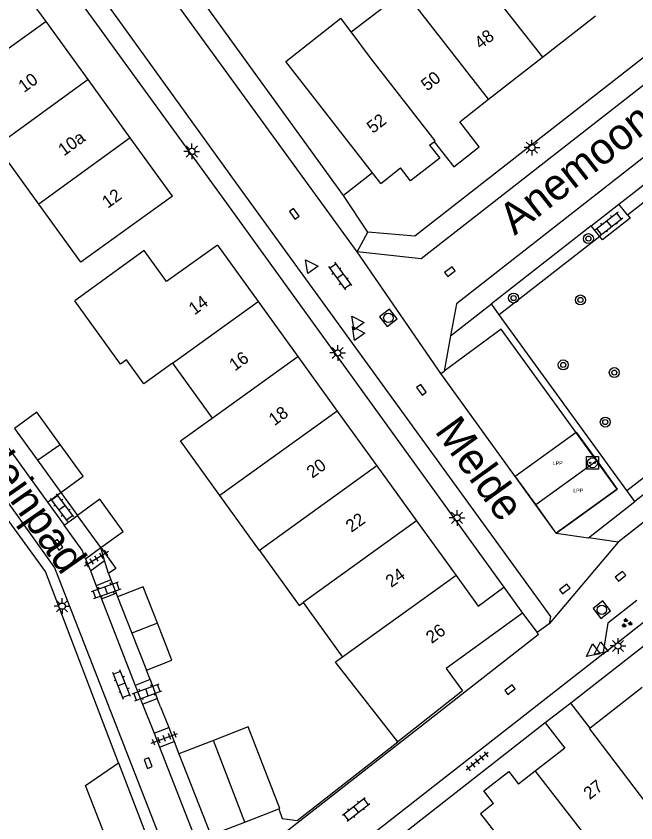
# Model space of a CAD drawing. Extents: x 136000 to 141014, y 402000 to 403500.
# Drawn here: x 137343.4 to 137392.9, y 402165.7 to 402230.1 of the extents above; entities that cross this region are included whole.
import ezdxf

# ---------------------------------------------------------------- set-up
doc = ezdxf.new("R2010")
doc.units = 0
for name, color, linetype in [('bp-grn-parkeervak', 7, 'Continuous'), ('gg-afsc-erfafscheiding', 7, 'Continuous'), ('gg-afsc-muur', 7, 'Continuous'), ('gg-anno-huisnummerreeks BGT', 7, 'Continuous'), ('gg-anno-openbare ruimte label', 7, 'Continuous'), ('gg-bbg-bijgebouw', 7, 'Continuous'), ('gg-bbg-gedigitaliseerde bebouwing', 7, 'Continuous'), ('gg-bbg-hoofdgebouw', 7, 'Continuous'), ('gg-bbg-tussenscheiding', 7, 'Continuous'), ('gg-knt-verharding', 7, 'Continuous'), ('gg-knt-verharding nz', 7, 'Continuous'), ('gt-grn-groengrens', 7, 'Continuous'), ('gt-grn-weggrens', 7, 'Continuous'), ('gt-symb-boom', 7, 'Continuous'), ('gt-symb-groenvak', 7, 'Continuous'), ('gt-symb-klinker verharding', 7, 'Continuous'), ('gt-symb-kolk', 7, 'Continuous'), ('gt-symb-laadpunt elektrisch vervoer', 7, 'Continuous'), ('gt-symb-lichtmast', 7, 'Continuous'), ('gt-symb-rioolschacht', 7, 'Continuous'), ('gt-symb-tegel verharding', 7, 'Continuous'), ('gt-symb-waterafsluiter', 7, 'Continuous'), ('kenmerkpunt laadpunt parkeerplaats', 7, 'Continuous')]:
    doc.layers.add(name, color=color, linetype=linetype)

# ---------------------------------------------------------------- blocks, each defined once
blk = doc.blocks.new('gt0-BOOM')
at = {"layer": 'gt-symb-boom'}
for radius in [0.4, 0.2]:
    blk.add_circle((0, 0), radius, dxfattribs=at)
blk = doc.blocks.new('gt0-GRVAK')
at = {"layer": 'gt-symb-groenvak'}
for p, q in [((-0.11, 0.189), (-0.228, 0.24)), ((-0.182, 0.153), (0.088, 0.153)), ((-0.091, 0.211), (-0.156, 0.322)), ((-0.047, 0.214), (-0.047, 0.393)), ((-0.004, 0.211), (0.061, 0.322)), ((0.015, 0.189), (0.133, 0.24)), ((0.262, -0.052), (0.197, 0.059)), ((0.305, -0.049), (0.305, 0.13)), ((0.349, -0.052), (0.414, 0.059)), ((-0.245, -0.228), (-0.363, -0.177)), ((-0.318, -0.264), (-0.047, -0.264)), ((-0.226, -0.206), (-0.291, -0.095)), ((-0.183, -0.203), (-0.183, -0.024)), ((-0.139, -0.206), (-0.074, -0.095)), ((-0.12, -0.228), (-0.002, -0.177)), ((0.243, -0.074), (0.125, -0.023)), ((0.17, -0.11), (0.441, -0.11)), ((0.368, -0.074), (0.486, -0.023))]:
    blk.add_line(p, q, dxfattribs=at)
blk = doc.blocks.new('gt0-RS')
at = {"layer": 'gt-symb-rioolschacht'}
blk.add_lwpolyline([(-0.5, -0.5), (0.5, -0.5), (0.5, 0.5), (-0.5, 0.5)], close=True, dxfattribs=at)
blk.add_circle((0, 0), 0.375, dxfattribs=at)
blk = doc.blocks.new('gt0-KOLK')
at = {"layer": 'gt-symb-kolk'}
blk.add_lwpolyline([(0, 0), (0.375, 0), (0.375, 0.4), (-0.375, 0.4), (-0.375, 0), (0, 0)], dxfattribs=at)
blk = doc.blocks.new('gt0-KL1')
at = {"layer": 'gt-symb-klinker verharding'}
for p, q in [((-1.15, 0.3), (1.15, 0.3)), ((-1, -0.3), (-1, 0.3)), ((-0.5, 0.3), (-0.5, 0.45)), ((0, -0.3), (0, 0.3)), ((0.5, 0.3), (0.5, 0.45)), ((1, -0.3), (1, 0.3)), ((-1.15, -0.3), (1.15, -0.3)), ((-0.5, -0.45), (-0.5, -0.3)), ((0.5, -0.45), (0.5, -0.3))]:
    blk.add_line(p, q, dxfattribs=at)
blk = doc.blocks.new('gt0-LMAST')
at = {"layer": 'gt-symb-lichtmast'}
for p, q in [((-0.182, 0.173), (-0.447, 0.438)), ((-0.005, 0.246), (-0.005, 0.621)), ((0.172, 0.173), (0.437, 0.438)), ((-0.255, -0.004), (-0.63, -0.004)), ((-0.182, -0.181), (-0.447, -0.446)), ((-0.005, -0.254), (-0.005, -0.629)), ((0.437, -0.446), (0.172, -0.181)), ((0.245, -0.004), (0.62, -0.004))]:
    blk.add_line(p, q, dxfattribs=at)
blk.add_circle((-0.005, -0.004), 0.25, dxfattribs=at)
blk = doc.blocks.new('gt0-LEV')
at = {"layer": 'gt-symb-laadpunt elektrisch vervoer'}
blk.add_lwpolyline([(-0.486, 0.501), (0.486, 0.501), (0.486, -0.499), (-0.486, -0.499)], close=True, dxfattribs=at)
for centre, radius in [((0, 0), 0.393), ((-0.186, 0), 0.0566), ((0.186, 0), 0.0566)]:
    blk.add_circle(centre, radius, dxfattribs=at)
blk = doc.blocks.new('gt0-WAFSL')
at = {"layer": 'gt-symb-waterafsluiter'}
for p, q in [((-0.5, -0.333), (0, 0.667)), ((0, 0.667), (0.5, -0.333)), ((0.5, -0.333), (-0.5, -0.333))]:
    blk.add_line(p, q, dxfattribs=at)
blk = doc.blocks.new('gt0-TEG1')
at = {"layer": 'gt-symb-tegel verharding'}
for p, q in [((-1.125, 0), (1.125, 0)), ((-0.9, -0.25), (-0.9, 0.25)), ((-0.45, -0.25), (-0.45, 0.25)), ((0, -0.25), (0, 0.25)), ((0.45, -0.25), (0.45, 0.25)), ((0.9, -0.25), (0.9, 0.25))]:
    blk.add_line(p, q, dxfattribs=at)

msp = doc.modelspace()

# ---------------------------------------------------------------- linework, layer by layer
at = {"layer": 'bp-grn-parkeervak'}
msp.add_line((137384.883, 402191.092), (137389.741, 402194.61), dxfattribs=at)
for points in [[(137384.883, 402191.092), (137383.246, 402193.363), (137388.112, 402196.87), (137389.741, 402194.61)], [(137389.741, 402194.61), (137391.386, 402192.327), (137386.52, 402188.82), (137384.883, 402191.092)]]:
    msp.add_lwpolyline(points, dxfattribs=at)
at = {"layer": 'gg-afsc-erfafscheiding'}
for p, q in [((137346.98, 402192.06), (137348.31, 402190.23)), ((137350.478, 402186.617), (137350.18, 402187.66)), ((137350.774, 402185.581), (137350.478, 402186.617)), ((137350.774, 402185.581), (137350.972, 402185.078)), ((137350.972, 402185.078), (137351.387, 402184.027)), ((137351.387, 402184.027), (137351.5, 402183.74)), ((137354.1, 402177.124), (137353.81, 402177.87)), ((137354.1, 402177.124), (137354.68, 402175.633)), ((137354.944, 402174.954), (137354.68, 402175.633)), ((137354.944, 402174.954), (137355.588, 402173.304)), ((137355.588, 402173.304), (137356.025, 402172.186)), ((137356.025, 402172.186), (137356.41, 402171.2))]:
    msp.add_line(p, q, dxfattribs=at)
msp.add_lwpolyline([(137351.58, 402170.48), (137345.746, 402185.748), (137320.789, 402220.092)], dxfattribs=at)
at = {"layer": 'gg-afsc-muur'}
for p, q in [((137369.525, 402215.76), (137357.885, 402231.859)), ((137371.856, 402217.563), (137369.525, 402215.76)), ((137350.18, 402187.66), (137351.376, 402185.983)), ((137351.376, 402185.983), (137350.774, 402185.581))]:
    msp.add_line(p, q, dxfattribs=at)
msp.add_lwpolyline([(137364.371, 402166.806), (137364.642, 402166.035), (137365.845, 402165.895), (137373.862, 402172.172)], dxfattribs=at)
at = {"layer": 'gg-bbg-bijgebouw'}
for p, q in [((137343.28, 402197.15), (137345.113, 402194.629)), ((137345.113, 402194.629), (137346.98, 402192.06)), ((137350.18, 402187.66), (137348.31, 402190.23)), ((137351.5, 402183.74), (137352.644, 402180.832)), ((137352.644, 402180.832), (137353.81, 402177.87)), ((137359.151, 402172.273), (137356.41, 402171.2)), ((137356.41, 402171.2), (137358.95, 402164.71)), ((137351.58, 402170.48), (137354.16, 402163.82)), ((137361.665, 402165.76), (137364.371, 402166.806)), ((137358.95, 402164.71), (137361.665, 402165.76))]:
    msp.add_line(p, q, dxfattribs=at)
for points in [[(137346.916, 402195.892), (137345.06, 402198.45), (137343.28, 402197.15)], [(137346.98, 402192.06), (137348.76, 402193.35), (137346.916, 402195.892)], [(137350.18, 402187.66), (137351.96, 402188.95), (137350.08, 402191.52), (137348.31, 402190.23)], [(137354.69, 402181.63), (137353.55, 402184.54), (137351.5, 402183.74)], [(137353.81, 402177.87), (137355.85, 402178.67), (137354.69, 402181.63)], [(137364.371, 402166.806), (137364.46, 402166.84), (137361.928, 402173.36), (137359.151, 402172.273)], [(137351.56, 402162), (137348.94, 402168.68), (137351.58, 402170.48)]]:
    msp.add_lwpolyline(points, dxfattribs=at)
at = {"layer": 'gg-bbg-gedigitaliseerde bebouwing'}
for p, q in [((137370.161, 402228.796), (137374.392, 402232.065)), ((137370.161, 402228.796), (137369.317, 402229.888)), ((137345.222, 402215.056), (137341.86, 402219.707)), ((137348.573, 402210.419), (137345.222, 402215.056)), ((137355.888, 402202.368), (137359.049, 402197.989)), ((137362.832, 402187.425), (137359.667, 402191.808)), ((137366.314, 402183.278), (137369.459, 402178.923)), ((137369.459, 402178.923), (137368.887, 402178.513))]:
    msp.add_line(p, q, dxfattribs=at)
for points in [[(137355.888, 402202.368), (137353.597, 402200.722), (137352.219, 402202.628), (137351.753, 402202.291), (137348.089, 402207.356)], [(137359.667, 402191.808), (137356.522, 402196.164), (137359.049, 402197.989)], [(137362.832, 402187.425), (137365.993, 402183.046), (137366.314, 402183.278)]]:
    msp.add_lwpolyline(points, dxfattribs=at)
at = {"layer": 'gg-bbg-hoofdgebouw'}
for p, q in [((137345.798, 402229.637), (137342.435, 402234.282)), ((137349.16, 402224.991), (137345.798, 402229.637)), ((137385.41, 402226.784), (137389.637, 402230.091)), ((137381.114, 402223.424), (137385.41, 402226.784)), ((137352.522, 402220.347), (137349.16, 402224.991)), ((137355.884, 402215.703), (137352.522, 402220.347)), ((137376.412, 402219.752), (137376.78, 402220.04)), ((137372.52, 402216.71), (137374.096, 402217.942)), ((137372.52, 402216.71), (137371.856, 402217.563)), ((137355.884, 402215.703), (137348.573, 402210.419)), ((137359.47, 402211.79), (137362.725, 402207.285)), ((137362.725, 402207.285), (137365.887, 402202.91)), ((137365.887, 402202.91), (137369.035, 402198.553)), ((137369.035, 402198.553), (137372.197, 402194.177)), ((137372.197, 402194.177), (137375.355, 402189.805)), ((137375.355, 402189.805), (137378.52, 402185.426)), ((137382.34, 402184.49), (137383.83, 402182.43)), ((137373.862, 402172.172), (137368.887, 402178.513)), ((137393.36, 402176.488), (137389.23, 402173.26)), ((137387.68, 402175.26), (137385.63, 402173.68)), ((137389.23, 402173.26), (137387.68, 402175.26)), ((137384.839, 402169.829), (137383.507, 402168.79))]:
    msp.add_line(p, q, dxfattribs=at)
for points in [[(137371.856, 402217.563), (137364.934, 402226.448), (137369.317, 402229.888)], [(137376.78, 402220.04), (137378.33, 402218.04), (137380.37, 402219.63), (137378.82, 402221.63), (137381.114, 402223.424)], [(137376.412, 402219.752), (137377.213, 402218.728), (137374.896, 402216.918), (137374.096, 402217.942)], [(137359.47, 402211.79), (137355.42, 402208.885), (137353.623, 402211.359), (137348.089, 402207.356)], [(137378.52, 402185.426), (137380.28, 402182.99), (137382.34, 402184.49)], [(137383.83, 402182.43), (137377.731, 402178.015), (137379.039, 402176.233), (137373.862, 402172.172)], [(137385.63, 402173.68), (137387.2, 402171.67), (137384.839, 402169.829)], [(137381.521, 402167.242), (137380.739, 402168.242), (137382.722, 402169.793), (137383.507, 402168.79)], [(137381.521, 402167.242), (137380.48, 402166.43), (137385.52, 402159.97), (137383.229, 402158.134)]]:
    msp.add_lwpolyline(points, dxfattribs=at)
at = {"layer": 'gg-bbg-tussenscheiding'}
for p, q in [((137378.67, 402235.372), (137385.41, 402226.784)), ((137381.114, 402223.424), (137374.392, 402232.065)), ((137345.798, 402229.637), (137338.501, 402224.355)), ((137349.16, 402224.991), (137341.86, 402219.707)), ((137352.522, 402220.347), (137345.222, 402215.056)), ((137355.888, 402202.368), (137362.725, 402207.285)), ((137359.049, 402197.989), (137365.887, 402202.91)), ((137369.035, 402198.553), (137359.667, 402191.808)), ((137345.113, 402194.629), (137346.916, 402195.892)), ((137372.197, 402194.177), (137362.832, 402187.425)), ((137375.355, 402189.805), (137366.314, 402183.278)), ((137378.52, 402185.426), (137369.459, 402178.923)), ((137354.69, 402181.63), (137352.644, 402180.832)), ((137361.665, 402165.76), (137359.151, 402172.273))]:
    msp.add_line(p, q, dxfattribs=at)
for points in [[(137376.78, 402220.04), (137376.86, 402220.11), (137371.686, 402226.724), (137370.161, 402228.796)], [(137389.23, 402173.26), (137389.172, 402173.214), (137394.23, 402166.54), (137394.28, 402166.58), (137396.013, 402164.363)], [(137384.839, 402169.829), (137390, 402163.18), (137390.06, 402163.22), (137391.93, 402160.846)]]:
    msp.add_lwpolyline(points, dxfattribs=at)
at = {"layer": 'gg-knt-verharding'}
for p, q in [((137391.52, 402215.051), (137420.58, 402237.77)), ((137346.44, 402186.13), (137319.373, 402223.951)), ((137371.48, 402212.823), (137369.525, 402215.76)), ((137389.308, 402213.322), (137391.52, 402215.051)), ((137392.2, 402214.209), (137391.52, 402215.051)), ((137389.308, 402213.322), (137381.343, 402207.094)), ((137389.988, 402212.48), (137389.308, 402213.322)), ((137378.089, 402204.55), (137381.343, 402207.094)), ((137378.089, 402204.55), (137377.57, 402201.74)), ((137401.406, 402198.079), (137392.791, 402191.339)), ((137341.406, 402197.521), (137345.917, 402191.29)), ((137345.917, 402191.29), (137346.98, 402192.06)), ((137345.917, 402191.29), (137347.244, 402189.458)), ((137389.087, 402188.441), (137392.791, 402191.339)), ((137347.244, 402189.458), (137348.31, 402190.23)), ((137405.889, 402189.494), (137387.68, 402175.26)), ((137386.52, 402188.82), (137389.087, 402188.441)), ((137348.958, 402186.776), (137350.18, 402187.66)), ((137348.958, 402186.776), (137349.343, 402185.796)), ((137349.343, 402185.796), (137350.478, 402186.617)), ((137346.44, 402186.13), (137356.77, 402159.7)), ((137349.343, 402185.796), (137349.804, 402184.62)), ((137350.972, 402185.078), (137349.804, 402184.62)), ((137349.804, 402184.62), (137350.216, 402183.568)), ((137350.216, 402183.568), (137351.387, 402184.027)), ((137350.216, 402183.568), (137352.924, 402176.663)), ((137383.83, 402182.43), (137384.99, 402180.89)), ((137390.24, 402179.17), (137393.995, 402182.107)), ((137390.24, 402179.17), (137362.21, 402157.277)), ((137354.1, 402177.124), (137352.924, 402176.663)), ((137352.924, 402176.663), (137353.508, 402175.174)), ((137353.508, 402175.174), (137354.68, 402175.633)), ((137353.508, 402175.174), (137354.421, 402172.846)), ((137385.63, 402173.68), (137362.771, 402155.805)), ((137354.421, 402172.846), (137355.588, 402173.304)), ((137354.421, 402172.846), (137354.859, 402171.729)), ((137354.859, 402171.729), (137356.025, 402172.186)), ((137354.859, 402171.729), (137359.25, 402160.53))]:
    msp.add_line(p, q, dxfattribs=at)
for points in [[(137331.984, 402255.248), (137331.375, 402254.82), (137359.654, 402215.917), (137382.34, 402184.49)], [(137412.27, 402241.43), (137375.22, 402212.5), (137371.48, 402212.823)], [(137392.2, 402214.209), (137392.427, 402213.928), (137390.207, 402212.209), (137389.988, 402212.48)], [(137386.52, 402188.82), (137391.386, 402192.327), (137382.128, 402205.078), (137377.57, 402201.74)], [(137348.958, 402186.776), (137348.69, 402187.46), (137347.244, 402189.458)], [(137392.947, 402183.448), (137390.62, 402181.63), (137390.24, 402179.17)], [(137384.99, 402180.89), (137385.08, 402180.71), (137360.566, 402161.558)]]:
    msp.add_lwpolyline(points, dxfattribs=at)
at = {"layer": 'gg-knt-verharding nz'}
for p, q in [((137445.078, 402230.054), (137391.46, 402188.09)), ((137377.3, 402201.55), (137377.57, 402201.74)), ((137386.52, 402188.82), (137377.3, 402201.55)), ((137391.46, 402188.09), (137389.087, 402188.441)), ((137385.96, 402181.58), (137384.99, 402180.89))]:
    msp.add_line(p, q, dxfattribs=at)
for points in [[(137339.889, 402258.769), (137333.749, 402254.449), (137360.957, 402216.761), (137386.05, 402182.15), (137385.96, 402181.58)], [(137370.63, 402211.25), (137341.784, 402250.911), (137342.499, 402255.074)], [(137413.33, 402240.06), (137375.74, 402210.69), (137370.63, 402211.25)], [(137420.85, 402240.2), (137378.56, 402207.1), (137378.089, 402204.55)]]:
    msp.add_lwpolyline(points, dxfattribs=at)
at = {"layer": 'gt-grn-groengrens'}
for p, q in [((137392.2, 402214.209), (137421.353, 402237.001)), ((137389.988, 402212.48), (137381.972, 402206.228)), ((137381.972, 402206.228), (137381.343, 402207.094)), ((137392.152, 402192.219), (137381.972, 402206.228)), ((137392.152, 402192.219), (137400.728, 402198.929)), ((137392.791, 402191.339), (137392.152, 402192.219))]:
    msp.add_line(p, q, dxfattribs=at)
at = {"layer": 'gt-grn-weggrens'}
for p, q in [((137370.63, 402211.25), (137371.48, 402212.823)), ((137377.3, 402201.55), (137370.63, 402211.25)), ((137391.46, 402188.09), (137385.96, 402181.58))]:
    msp.add_line(p, q, dxfattribs=at)

# ---------------------------------------------------------------- block references
at = {"layer": 'gt-symb-boom'}
for p in [(137389.08, 402212.307), (137383.11, 402207.569), (137388.442, 402207.415), (137387.076, 402202.234), (137391.149, 402201.622), (137390.43, 402197.675)]:
    msp.add_blockref('gt0-BOOM', p, dxfattribs=at)
at = {"layer": 'gt-symb-groenvak'}
msp.add_blockref('gt0-GRVAK', (137392.125, 402181.634), dxfattribs=at)
at = {"layer": 'gt-symb-klinker verharding'}
for p, rotation in [((137390.732, 402213.5), 37.890062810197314), ((137369.26, 402209.317), -54.069481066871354), ((137347.072, 402190.848), -52.969610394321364), ((137350.6, 402184.262), 19.992893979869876), ((137351.83, 402176.733), 111.66303986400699), ((137353.854, 402176.114), 19.992893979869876), ((137370.546, 402166.78), 38.01566048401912)]:
    msp.add_blockref('gt0-KL1', p, dxfattribs=dict(at, rotation=rotation))
at = {"layer": 'gt-symb-kolk'}
for p, rotation in [((137365.444, 402214.176), -54.06948106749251), ((137378.148, 402209.519), 38.0960853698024), ((137375.592, 402200.119), -54.069481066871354), ((137346.598, 402187.769), -54.11588683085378), ((137391.766, 402185.218), 38.050968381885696), ((137387.318, 402184.203), 38.05096837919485), ((137382.942, 402176.173), 38.05096837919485), ((137353.76, 402170.395), -68.59226005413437)]:
    msp.add_blockref('gt0-KOLK', p, dxfattribs=dict(at, rotation=rotation))
at = {"layer": 'gt-symb-laadpunt elektrisch vervoer'}
msp.add_blockref('gt0-LEV', (137389.405, 402194.422), dxfattribs=at)
at = {"layer": 'gt-symb-lichtmast'}
for p in [(137357.438, 402219.265), (137384.574, 402219.577), (137369.08, 402203.189), (137378.602, 402190.036), (137347.088, 402182.992), (137391.455, 402179.818)]:
    msp.add_blockref('gt0-LMAST', p, dxfattribs=at)
at = {"layer": 'gt-symb-rioolschacht'}
for p, rotation in [((137373.117, 402205.987), 38.09608536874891), ((137390.153, 402182.703), 38.05096837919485)]:
    msp.add_blockref('gt0-RS', p, dxfattribs=dict(at, rotation=rotation))
at = {"layer": 'gt-symb-tegel verharding'}
for p, rotation in [((137349.836, 402186.78), 31.46487302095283), ((137355.24, 402172.436), 19.992893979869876), ((137380.202, 402170.609), -141.53705293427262)]:
    msp.add_blockref('gt0-TEG1', p, dxfattribs=dict(at, rotation=rotation))
at = {"layer": 'gt-symb-waterafsluiter'}
for p, rotation in [((137366.907, 402210.077), 35.88411316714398), ((137370.592, 402205.582), 35.88411316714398), ((137370.638, 402204.751), 35.88411316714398), ((137389.452, 402179.374), 128.01566048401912), ((137390.079, 402179.547), 128.01566048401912)]:
    msp.add_blockref('gt0-WAFSL', p, dxfattribs=dict(at, rotation=rotation))

# ---------------------------------------------------------------- texts
at = {"layer": 'gg-anno-huisnummerreeks BGT'}
for s, rotation, p in [('48', 38, (137380.48, 402227.372)), ('50', 38, (137376.212, 402224.034)), ('10', 35.9, (137344.041, 402223.916)), ('52', 38, (137371.883, 402220.654)), ('10a', 35.9, (137347.225, 402218.856)), ('12', 35.9, (137350.725, 402214.683)), ('14', 35.9, (137357.636, 402206.172)), ('16', 35.9, (137360.867, 402201.702)), ('18', 35.9, (137364.022, 402197.336)), ('20', 35.9, (137367.048, 402193.147)), ('22', 35.9, (137370.168, 402188.829)), ('24', 35.9, (137373.349, 402184.427)), ('26', 35.9, (137376.574, 402179.963)), ('27', 37.9, (137389.177, 402167.507))]:
    msp.add_text(s, height=1, rotation=rotation, dxfattribs=at).set_placement(p)
at = {"layer": 'gg-anno-openbare ruimte label'}
for s, rotation, p in [('Anemoon', 38.1, (137383.2, 402212.517)), ('Marjoleinpad', 305, (137336.132, 402201.038)), ('Melde', 305.9, (137376.757, 402196.939))]:
    msp.add_text(s, height=2.5, rotation=rotation, dxfattribs=at).set_placement(p)
at = {"layer": 'kenmerkpunt laadpunt parkeerplaats'}
for p in [(137386.243, 402194.248), (137387.878, 402192.058)]:
    msp.add_text('LPP', height=0.3, dxfattribs=at).set_placement(p)

doc.saveas('drawing.dxf')
